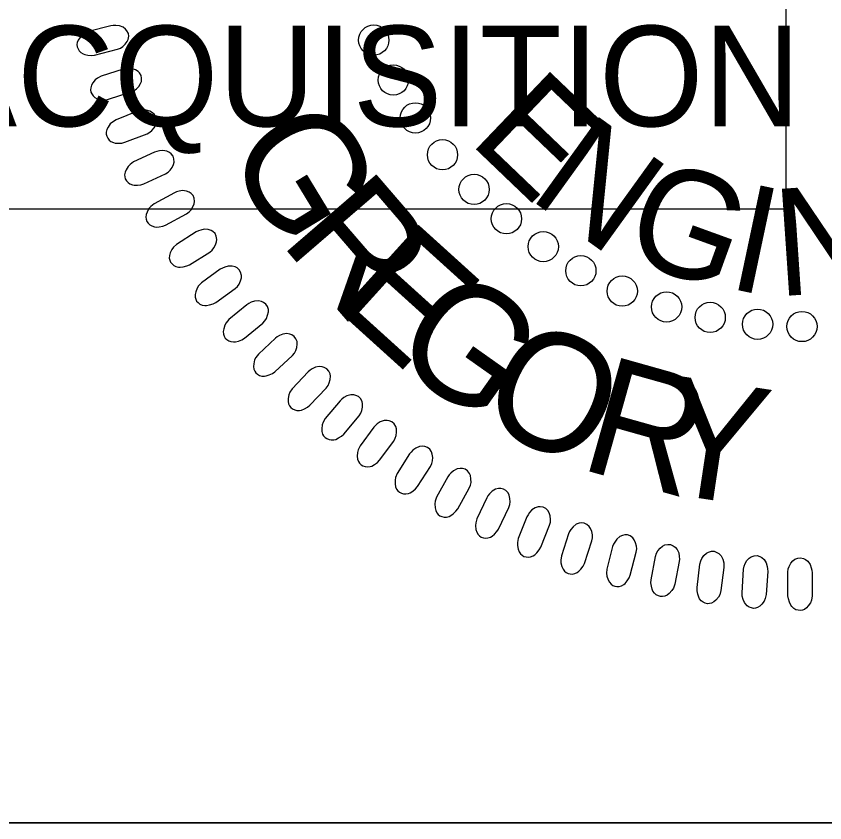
# Model space of a CAD drawing. Extents: x 18938 to 19565, y 6931 to 7973.
# Drawn here: x 19368.08 to 19373.65, y 7644.11 to 7649.66 of the extents above; entities that cross this region are included whole.
import ezdxf

# ---------------------------------------------------------------- set-up
doc = ezdxf.new("R2010")
doc.units = 0
for name, color, linetype in [('Old_Level_10', 7, 'Continuous'), ('Prop Pavement Schedule Description CELL', 7, 'Continuous'), ('Scratch_Level_5', 7, 'Continuous'), ('Typical Hinge Slope Interstate CELL', 7, 'Continuous'), ('Typical Pavement Slope Information CELL', 7, 'Continuous')]:
    doc.layers.add(name, color=color, linetype=linetype)

# ---------------------------------------------------------------- blocks, each defined once
blk = doc.blocks.new('Gregory K. Goins')
at = {"layer": 'Old_Level_10'}
for points in [[(-87.757, 42.228), (-88.945, 41.923), (-89.148, 41.832), (-89.271, 41.747), (-89.407, 41.596), (-89.489, 41.475), (-89.538, 41.346), (-89.551, 41.235), (-89.542, 41.121), (-89.495, 41.018), (-89.437, 40.91), (-89.353, 40.823), (-89.23, 40.747), (-89.138, 40.708), (-88.976, 40.68), (-88.787, 40.667), (-88.628, 40.685), (-87.408, 40.989), (-87.249, 41.053), (-87.126, 41.132), (-86.993, 41.258), (-86.886, 41.401), (-86.833, 41.515), (-86.814, 41.682), (-86.832, 41.832), (-86.907, 41.967), (-86.982, 42.056), (-87.11, 42.155), (-87.304, 42.228), (-87.495, 42.249), (-87.627, 42.245)], [(-87.103, 39.944), (-88.269, 39.565), (-88.467, 39.462), (-88.584, 39.37), (-88.71, 39.21), (-88.785, 39.083), (-88.826, 38.952), (-88.831, 38.841), (-88.816, 38.728), (-88.762, 38.628), (-88.696, 38.523), (-88.608, 38.442), (-88.48, 38.374), (-88.386, 38.341), (-88.223, 38.323), (-88.034, 38.322), (-87.875, 38.349), (-86.677, 38.73), (-86.523, 38.804), (-86.404, 38.89), (-86.281, 39.024), (-86.182, 39.174), (-86.136, 39.291), (-86.128, 39.459), (-86.155, 39.607), (-86.239, 39.737), (-86.319, 39.821), (-86.452, 39.911), (-86.651, 39.973), (-86.842, 39.981), (-86.975, 39.969)], [(-86.344, 37.707), (-87.485, 37.256), (-87.675, 37.14), (-87.786, 37.04), (-87.902, 36.873), (-87.969, 36.742), (-88.001, 36.609), (-88, 36.497), (-87.978, 36.385), (-87.918, 36.289), (-87.846, 36.188), (-87.752, 36.113), (-87.62, 36.053), (-87.524, 36.026), (-87.36, 36.019), (-87.172, 36.029), (-87.015, 36.067), (-85.844, 36.522), (-85.694, 36.605), (-85.581, 36.698), (-85.466, 36.84), (-85.377, 36.996), (-85.338, 37.116), (-85.34, 37.284), (-85.377, 37.431), (-85.469, 37.554), (-85.554, 37.633), (-85.693, 37.715), (-85.895, 37.763), (-86.087, 37.76), (-86.218, 37.74)], [(-85.444, 35.547), (-86.555, 35.025), (-86.737, 34.898), (-86.842, 34.791), (-86.947, 34.617), (-87.005, 34.483), (-87.029, 34.347), (-87.021, 34.236), (-86.992, 34.126), (-86.926, 34.033), (-86.847, 33.937), (-86.749, 33.868), (-86.614, 33.816), (-86.517, 33.796), (-86.353, 33.798), (-86.164, 33.821), (-86.011, 33.868), (-84.87, 34.396), (-84.726, 34.489), (-84.619, 34.589), (-84.513, 34.737), (-84.434, 34.898), (-84.403, 35.021), (-84.416, 35.188), (-84.462, 35.332), (-84.561, 35.45), (-84.651, 35.524), (-84.795, 35.597), (-84.999, 35.632), (-85.191, 35.617), (-85.321, 35.589)], [(-84.397, 33.398), (-85.473, 32.808), (-85.646, 32.67), (-85.744, 32.556), (-85.839, 32.377), (-85.888, 32.238), (-85.904, 32.102), (-85.888, 31.991), (-85.852, 31.883), (-85.78, 31.795), (-85.696, 31.704), (-85.594, 31.641), (-85.456, 31.598), (-85.357, 31.583), (-85.194, 31.596), (-85.008, 31.631), (-84.857, 31.687), (-83.752, 32.286), (-83.614, 32.388), (-83.514, 32.494), (-83.417, 32.649), (-83.349, 32.815), (-83.325, 32.939), (-83.348, 33.105), (-83.403, 33.246), (-83.51, 33.357), (-83.604, 33.425), (-83.752, 33.488), (-83.959, 33.511), (-84.149, 33.484), (-84.276, 33.448)], [(-83.241, 31.324), (-84.277, 30.666), (-84.442, 30.518), (-84.532, 30.399), (-84.615, 30.213), (-84.656, 30.073), (-84.663, 29.935), (-84.641, 29.825), (-84.597, 29.72), (-84.52, 29.636), (-84.431, 29.551), (-84.325, 29.495), (-84.184, 29.46), (-84.085, 29.452), (-83.922, 29.475), (-83.739, 29.521), (-83.592, 29.587), (-82.527, 30.254), (-82.396, 30.363), (-82.302, 30.477), (-82.215, 30.638), (-82.157, 30.807), (-82.142, 30.932), (-82.176, 31.097), (-82.239, 31.234), (-82.353, 31.338), (-82.451, 31.4), (-82.603, 31.454), (-82.81, 31.464), (-82.999, 31.425), (-83.123, 31.38)], [(-81.964, 29.349), (-82.957, 28.628), (-83.112, 28.469), (-83.196, 28.345), (-83.266, 28.154), (-83.298, 28.011), (-83.296, 27.873), (-83.267, 27.766), (-83.218, 27.662), (-83.136, 27.584), (-83.041, 27.505), (-82.931, 27.455), (-82.789, 27.429), (-82.689, 27.428), (-82.529, 27.461), (-82.349, 27.518), (-82.206, 27.593), (-81.185, 28.326), (-81.061, 28.444), (-80.974, 28.562), (-80.898, 28.728), (-80.851, 28.901), (-80.843, 29.026), (-80.887, 29.189), (-80.959, 29.322), (-81.079, 29.419), (-81.181, 29.474), (-81.336, 29.519), (-81.543, 29.516), (-81.729, 29.465), (-81.851, 29.413)], [(-80.561, 27.467), (-81.506, 26.685), (-81.651, 26.517), (-81.726, 26.388), (-81.785, 26.194), (-81.808, 26.049), (-81.798, 25.912), (-81.762, 25.806), (-81.706, 25.706), (-81.619, 25.633), (-81.519, 25.56), (-81.407, 25.517), (-81.264, 25.5), (-81.164, 25.505), (-81.005, 25.548), (-80.829, 25.617), (-80.692, 25.7), (-79.718, 26.496), (-79.602, 26.621), (-79.524, 26.745), (-79.458, 26.915), (-79.421, 27.091), (-79.421, 27.216), (-79.475, 27.376), (-79.556, 27.504), (-79.681, 27.593), (-79.787, 27.642), (-79.945, 27.677), (-80.151, 27.661), (-80.333, 27.598), (-80.452, 27.539)], [(-79.051, 25.697), (-79.945, 24.857), (-80.08, 24.68), (-80.146, 24.547), (-80.193, 24.349), (-80.206, 24.203), (-80.188, 24.066), (-80.145, 23.962), (-80.083, 23.867), (-79.991, 23.799), (-79.887, 23.732), (-79.773, 23.697), (-79.628, 23.689), (-79.53, 23.7), (-79.374, 23.753), (-79.202, 23.832), (-79.07, 23.925), (-78.149, 24.78), (-78.041, 24.912), (-77.97, 25.041), (-77.914, 25.215), (-77.889, 25.392), (-77.898, 25.517), (-77.962, 25.674), (-78.05, 25.796), (-78.181, 25.877), (-78.289, 25.92), (-78.449, 25.944), (-78.654, 25.915), (-78.831, 25.841), (-78.946, 25.774)], [(-77.315, 23.919), (-78.155, 23.024), (-78.278, 22.839), (-78.336, 22.702), (-78.37, 22.501), (-78.375, 22.354), (-78.348, 22.22), (-78.299, 22.12), (-78.23, 22.028), (-78.135, 21.966), (-78.027, 21.906), (-77.91, 21.877), (-77.766, 21.879), (-77.668, 21.895), (-77.516, 21.958), (-77.35, 22.048), (-77.224, 22.149), (-76.358, 23.06), (-76.258, 23.199), (-76.195, 23.332), (-76.151, 23.509), (-76.138, 23.687), (-76.154, 23.812), (-76.227, 23.963), (-76.323, 24.081), (-76.459, 24.154), (-76.569, 24.189), (-76.73, 24.204), (-76.933, 24.161), (-77.106, 24.077), (-77.216, 24.003)], [(-75.625, 22.389), (-76.408, 21.443), (-76.519, 21.25), (-76.568, 21.11), (-76.589, 20.908), (-76.584, 20.761), (-76.549, 20.628), (-76.494, 20.53), (-76.42, 20.443), (-76.322, 20.388), (-76.21, 20.335), (-76.092, 20.314), (-75.947, 20.324), (-75.85, 20.347), (-75.703, 20.419), (-75.542, 20.519), (-75.423, 20.628), (-74.616, 21.592), (-74.525, 21.736), (-74.471, 21.873), (-74.438, 22.053), (-74.435, 22.231), (-74.459, 22.356), (-74.542, 22.501), (-74.645, 22.612), (-74.785, 22.676), (-74.898, 22.705), (-75.059, 22.709), (-75.259, 22.655), (-75.427, 22.559), (-75.531, 22.479)], [(-73.844, 20.988), (-74.566, 19.995), (-74.664, 19.796), (-74.704, 19.652), (-74.714, 19.449), (-74.699, 19.303), (-74.655, 19.173), (-74.594, 19.079), (-74.515, 18.997), (-74.413, 18.947), (-74.298, 18.901), (-74.179, 18.888), (-74.035, 18.907), (-73.94, 18.936), (-73.798, 19.018), (-73.644, 19.128), (-73.532, 19.244), (-72.787, 20.256), (-72.705, 20.406), (-72.66, 20.546), (-72.638, 20.727), (-72.646, 20.906), (-72.678, 21.027), (-72.77, 21.169), (-72.88, 21.273), (-73.024, 21.328), (-73.138, 21.349), (-73.299, 21.344), (-73.495, 21.276), (-73.656, 21.171), (-73.756, 21.083)], [(-71.942, 19.575), (-72.6, 18.539), (-72.687, 18.334), (-72.717, 18.188), (-72.714, 17.984), (-72.69, 17.84), (-72.638, 17.713), (-72.572, 17.622), (-72.487, 17.546), (-72.382, 17.502), (-72.265, 17.463), (-72.145, 17.458), (-72.003, 17.486), (-71.909, 17.522), (-71.773, 17.611), (-71.626, 17.731), (-71.521, 17.854), (-70.842, 18.91), (-70.77, 19.066), (-70.733, 19.208), (-70.723, 19.39), (-70.742, 19.568), (-70.782, 19.688), (-70.882, 19.823), (-70.998, 19.919), (-71.146, 19.966), (-71.261, 19.98), (-71.421, 19.964), (-71.613, 19.885), (-71.766, 19.769), (-71.861, 19.676)], [(-69.925, 18.359), (-70.516, 17.285), (-70.589, 17.074), (-70.611, 16.927), (-70.594, 16.724), (-70.562, 16.581), (-70.502, 16.457), (-70.43, 16.372), (-70.34, 16.3), (-70.233, 16.264), (-70.114, 16.232), (-69.994, 16.234), (-69.854, 16.271), (-69.763, 16.312), (-69.632, 16.411), (-69.493, 16.539), (-69.396, 16.668), (-68.784, 17.766), (-68.722, 17.925), (-68.694, 18.069), (-68.696, 18.252), (-68.726, 18.428), (-68.773, 18.545), (-68.882, 18.673), (-69.003, 18.763), (-69.153, 18.8), (-69.269, 18.807), (-69.429, 18.781), (-69.615, 18.689), (-69.761, 18.565), (-69.849, 18.466)], [(-67.865, 17.253), (-68.388, 16.143), (-68.447, 15.929), (-68.46, 15.78), (-68.431, 15.578), (-68.389, 15.438), (-68.322, 15.318), (-68.245, 15.237), (-68.151, 15.172), (-68.041, 15.142), (-67.921, 15.118), (-67.801, 15.128), (-67.663, 15.174), (-67.575, 15.22), (-67.45, 15.327), (-67.319, 15.463), (-67.231, 15.598), (-66.689, 16.732), (-66.637, 16.895), (-66.619, 17.04), (-66.631, 17.223), (-66.673, 17.397), (-66.728, 17.511), (-66.844, 17.632), (-66.971, 17.714), (-67.123, 17.741), (-67.239, 17.74), (-67.396, 17.705), (-67.576, 17.602), (-67.714, 17.468), (-67.796, 17.364)], [(-65.738, 16.245), (-66.19, 15.104), (-66.236, 14.886), (-66.239, 14.737), (-66.197, 14.538), (-66.147, 14.4), (-66.072, 14.285), (-65.99, 14.209), (-65.892, 14.149), (-65.782, 14.127), (-65.659, 14.111), (-65.54, 14.127), (-65.406, 14.182), (-65.321, 14.234), (-65.203, 14.348), (-65.081, 14.493), (-65.001, 14.633), (-64.532, 15.799), (-64.49, 15.964), (-64.481, 16.11), (-64.505, 16.292), (-64.557, 16.463), (-64.619, 16.573), (-64.742, 16.687), (-64.875, 16.76), (-65.028, 16.778), (-65.144, 16.77), (-65.298, 16.725), (-65.472, 16.611), (-65.601, 16.468), (-65.676, 16.359)], [(-63.529, 15.342), (-63.909, 14.176), (-63.941, 13.955), (-63.935, 13.807), (-63.88, 13.61), (-63.822, 13.476), (-63.739, 13.366), (-63.653, 13.296), (-63.552, 13.242), (-63.439, 13.226), (-63.316, 13.218), (-63.198, 13.242), (-63.068, 13.305), (-62.986, 13.362), (-62.876, 13.484), (-62.764, 13.636), (-62.693, 13.78), (-62.297, 14.973), (-62.266, 15.141), (-62.266, 15.288), (-62.302, 15.467), (-62.365, 15.635), (-62.433, 15.741), (-62.563, 15.846), (-62.7, 15.912), (-62.854, 15.92), (-62.969, 15.904), (-63.121, 15.849), (-63.286, 15.725), (-63.406, 15.575), (-63.475, 15.461)], [(-61.196, 14.669), (-61.502, 13.481), (-61.52, 13.26), (-61.505, 13.111), (-61.438, 12.919), (-61.371, 12.788), (-61.282, 12.684), (-61.191, 12.619), (-61.087, 12.572), (-60.974, 12.563), (-60.85, 12.563), (-60.734, 12.594), (-60.608, 12.665), (-60.53, 12.726), (-60.428, 12.855), (-60.325, 13.014), (-60.264, 13.163), (-59.943, 14.378), (-59.923, 14.548), (-59.932, 14.694), (-59.979, 14.871), (-60.053, 15.034), (-60.127, 15.136), (-60.265, 15.233), (-60.404, 15.289), (-60.559, 15.288), (-60.673, 15.266), (-60.821, 15.201), (-60.978, 15.066), (-61.089, 14.909), (-61.149, 14.791)], [(-57.674, 13.882), (-57.905, 12.677), (-57.982, 12.468), (-58.06, 12.341), (-58.202, 12.195), (-58.318, 12.106), (-58.443, 12.049), (-58.553, 12.029), (-58.667, 12.031), (-58.773, 12.071), (-58.885, 12.123), (-58.977, 12.201), (-59.061, 12.319), (-59.105, 12.409), (-59.143, 12.568), (-59.168, 12.756), (-59.16, 12.917), (-58.931, 14.152), (-58.877, 14.315), (-58.807, 14.443), (-58.689, 14.583), (-58.553, 14.699), (-58.442, 14.76), (-58.277, 14.789), (-58.126, 14.78), (-57.987, 14.713), (-57.894, 14.644), (-57.787, 14.523), (-57.702, 14.334), (-57.669, 14.144), (-57.665, 14.012)], [(-55.308, 13.556), (-55.463, 12.339), (-55.527, 12.126), (-55.596, 11.993), (-55.729, 11.839), (-55.839, 11.743), (-55.96, 11.677), (-56.069, 11.651), (-56.183, 11.646), (-56.291, 11.68), (-56.407, 11.724), (-56.503, 11.796), (-56.593, 11.909), (-56.643, 11.996), (-56.691, 12.153), (-56.728, 12.338), (-56.73, 12.499), (-56.58, 13.746), (-56.536, 13.912), (-56.474, 14.045), (-56.365, 14.192), (-56.237, 14.317), (-56.13, 14.383), (-55.967, 14.423), (-55.816, 14.424), (-55.673, 14.365), (-55.575, 14.303), (-55.461, 14.188), (-55.365, 14.005), (-55.32, 13.818), (-55.307, 13.686)], [(-52.991, 13.358), (-53.069, 12.134), (-53.119, 11.918), (-53.18, 11.781), (-53.303, 11.619), (-53.407, 11.515), (-53.524, 11.443), (-53.631, 11.409), (-53.745, 11.397), (-53.854, 11.425), (-53.972, 11.461), (-54.072, 11.527), (-54.171, 11.634), (-54.226, 11.717), (-54.283, 11.871), (-54.332, 12.054), (-54.344, 12.215), (-54.272, 13.469), (-54.239, 13.637), (-54.185, 13.773), (-54.086, 13.927), (-53.965, 14.059), (-53.863, 14.133), (-53.703, 14.182), (-53.552, 14.193), (-53.405, 14.143), (-53.305, 14.087), (-53.184, 13.98), (-53.075, 13.803), (-53.019, 13.619), (-52.998, 13.489)], [(-50.637, 13.286), (-50.638, 12.059), (-50.676, 11.841), (-50.728, 11.7), (-50.84, 11.531), (-50.937, 11.421), (-51.05, 11.341), (-51.154, 11.302), (-51.266, 11.282), (-51.378, 11.302), (-51.498, 11.332), (-51.603, 11.391), (-51.707, 11.492), (-51.767, 11.571), (-51.834, 11.721), (-51.894, 11.9), (-51.916, 12.06), (-51.923, 13.316), (-51.901, 13.486), (-51.856, 13.626), (-51.766, 13.785), (-51.654, 13.925), (-51.556, 14.005), (-51.4, 14.064), (-51.25, 14.084), (-51.101, 14.044), (-50.996, 13.994), (-50.868, 13.895), (-50.75, 13.725), (-50.682, 13.545), (-50.653, 13.416)]]:
    blk.add_lwpolyline(points, close=True, dxfattribs=at)
for centre in [(-73.84, 41.476), (-72.805, 39.364), (-71.636, 37.36), (-70.203, 35.407), (-68.532, 33.574), (-66.82, 32.02), (-64.87, 30.546), (-62.88, 29.27), (-60.69, 28.194), (-58.342, 27.356), (-56.033, 26.798), (-53.525, 26.439), (-51.176, 26.318)]:
    blk.add_circle(centre, 0.801, dxfattribs=at)
for s, height, rotation, p in [('E', 5.669, 316.2656, (-68.882, 36.126)), ('G', 6.236, 301.2613, (-81.824, 35.675)), ('N', 5.669, 324.2054, (-65.747, 33.17)), ('G', 5.669, 340.085, (-60.853, 30.072)), ('R', 6.236, 310.751, (-78.875, 30.819)), ('N', 5.669, 3.9044, (-52.471, 27.91)), ('I', 5.669, 348.0248, (-55.225, 28.382)), ('E', 6.236, 317.8679, (-76.159, 27.533)), ('G', 6.236, 324.7135, (-73.182, 24.714)), ('O', 6.236, 334.2032, (-68.543, 21.433)), ('R', 6.236, 344.3031, (-63.086, 18.832)), ('Y', 6.236, 351.4199, (-59.007, 17.594))]:
    blk.add_text(s, height=height, rotation=rotation, dxfattribs=at).set_placement(p)

msp = doc.modelspace()

# ---------------------------------------------------------------- linework, layer by layer
at = {"layer": 'Scratch_Level_5'}
msp.add_lwpolyline([(19355.7372, 7648.3313), (19355.7372, 7651.1513), (19373.3772, 7651.1513), (19373.3772, 7648.3313)], close=True, dxfattribs=at)
at = {"layer": 'Typical Hinge Slope Interstate CELL'}
msp.add_line((19353.1353, 7644.1089), (19380.142, 7644.1089), dxfattribs=at)
at = {"layer": 'Typical Pavement Slope Information CELL'}
msp.add_lwpolyline([(19366.642, 7659.1534), (19380.142, 7659.1534), (19380.142, 7644.1089), (19366.642, 7644.1089)], close=True, dxfattribs=at)

# ---------------------------------------------------------------- block references
at = {"layer": 'Prop Pavement Schedule Description CELL', "xscale": 0.13, "yscale": 0.13}
msp.add_blockref('Gregory K. Goins', (19380.142, 7644.1022), dxfattribs=at)

# ---------------------------------------------------------------- texts
at = {"layer": 'Scratch_Level_5'}
msp.add_text('DO NOT USE FOR R/W ACQUISITION', height=0.6912, dxfattribs=at).set_placement((19357.2012, 7648.9013))

doc.saveas('drawing.dxf')
